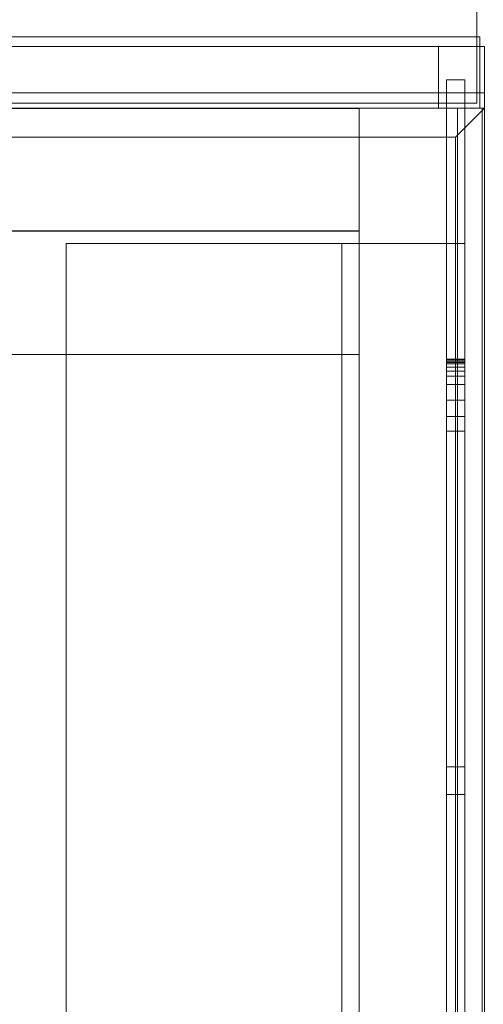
# Model space of a CAD drawing. Header units: inches. Extents: x 813 to 1305, y 19 to 194.
# Tile 672 of 875: x 1299.55 to 1301.44, y 100.09 to 104.09. Entities that reach past the tile are written whole.
import ezdxf

# ---------------------------------------------------------------- set-up
doc = ezdxf.new("R2010")
doc.units = ezdxf.units.IN
doc.header["$MEASUREMENT"] = 0
for name, color, linetype, true_color in [('CET color Grey19', 7, 'Continuous', 0x2f2e34), ('CET color Grey98', 7, 'Continuous', 0xfafafa), ('CET color NavajoWhite4', 7, 'Continuous', 0x81775f)]:
    doc.layers.add(name, color=color, linetype=linetype, true_color=true_color)
doc.layers.add('CET Default', color=7, linetype='Continuous')

# ---------------------------------------------------------------- blocks, each defined once
blk = doc.blocks.new('*C155')
at = {"layer": 'CET color Grey19', "linetype": 'Continuous', "lineweight": 0}
for points, invisible_edges in [([(83.845, -0.55, 27.675), (83.845, 0.115, 18.75), (83.845, -0.55, 18.75), (83.845, -0.55, 27.675)], 9), ([(83.845, 0.115, 18.75), (83.845, 0.115, 27.675), (83.92, 0.115, 27.675), (83.845, 0.115, 18.75)], 4), ([(83.845, 0.115, 18.75), (83.92, 0.115, 27.675), (83.92, 0.115, 18.75), (83.845, 0.115, 18.75)], 9), ([(83.845, -0.55, 18.75), (83.845, 0.115, 18.75), (83.92, 0.115, 18.75), (83.845, -0.55, 18.75)], 4), ([(83.845, -0.55, 18.75), (83.92, 0.115, 18.75), (83.92, -0.55, 18.75), (83.845, -0.55, 18.75)], 9), ([(83.92, -0.55, 27.675), (83.92, 0.115, 27.675), (83.845, 0.115, 27.675), (83.92, -0.55, 27.675)], 4), ([(83.92, -0.55, 27.675), (83.845, 0.115, 27.675), (83.845, -0.55, 27.675), (83.92, -0.55, 27.675)], 9), ([(83.845, 0.115, 18.75), (83.845, -0.55, 27.675), (83.845, 0.115, 27.675), (83.845, 0.115, 18.75)], 9), ([(83.92, -0.55, 27.75), (83.92, -0.55, 18.75), (83.92, 0.115, 18.75), (83.92, -0.55, 27.75)], 9), ([(82.3, -0.55, 27.675), (82.3, -15.8, 27.675), (82.3, -15.8, 27.75), (82.3, -0.55, 27.675)], 4), ([(82.3, -0.55, 27.675), (82.3, -15.8, 27.75), (82.3, -0.55, 27.75), (82.3, -0.55, 27.675)], 9), ([(83.845, -0.55, 27.675), (82.3, -0.55, 27.675), (82.3, -0.55, 27.75), (83.845, -0.55, 27.675)], 4), ([(83.845, -0.55, 27.675), (82.3, -0.55, 27.75), (83.92, -0.55, 27.75), (83.845, -0.55, 27.675)], 9), ([(83.845, -15.8, 27.675), (83.845, -0.55, 27.675), (82.3, -0.55, 27.675), (83.845, -15.8, 27.675)], 4), ([(83.845, -15.8, 27.675), (82.3, -0.55, 27.675), (82.3, -15.8, 27.675), (83.845, -15.8, 27.675)], 9), ([(82.3, -0.55, 27.75), (82.3, -15.8, 27.75), (83.92, -15.8, 27.75), (82.3, -0.55, 27.75)], 4), ([(82.3, -0.55, 27.75), (83.92, -15.8, 27.75), (83.92, -0.55, 27.75), (82.3, -0.55, 27.75)], 9), ([(83.42, -0.55, 18.825), (83.845, -0.55, 18.825), (83.845, -0.55, 18.75), (83.42, -0.55, 18.825)], 4), ([(83.42, -0.55, 18.825), (83.845, -0.55, 18.75), (83.42, -0.55, 18.75), (83.42, -0.55, 18.825)], 9), ([(83.42, -15.8, 27.237), (83.42, -0.55, 18.825), (83.42, -0.55, 18.75), (83.42, -15.8, 27.237)], 4), ([(83.42, -15.8, 27.237), (83.42, -0.55, 18.75), (83.42, -15.8, 27.162), (83.42, -15.8, 27.237)], 9), ([(83.42, -0.55, 18.825), (83.42, -15.8, 27.237), (83.845, -15.8, 27.237), (83.42, -0.55, 18.825)], 4), ([(83.42, -0.55, 18.825), (83.845, -15.8, 27.237), (83.845, -0.55, 18.825), (83.42, -0.55, 18.825)], 9), ([(83.42, -15.8, 27.162), (83.42, -0.55, 18.75), (83.845, -0.55, 18.75), (83.42, -15.8, 27.162)], 4), ([(83.42, -15.8, 27.162), (83.845, -0.55, 18.75), (83.845, -15.8, 27.162), (83.42, -15.8, 27.162)], 11), ([(83.845, -2.7467, 26.2455), (83.845, -0.55, 27.675), (83.845, -2.7088, 26.2323), (83.845, -2.7467, 26.2455)], 11), ([(83.845, -2.7867, 26.25), (83.845, -0.55, 27.675), (83.845, -2.7467, 26.2455), (83.845, -2.7867, 26.25)], 11), ([(83.845, -0.55, 27.675), (83.845, -2.7867, 26.25), (83.845, -3.8152, 26.25), (83.845, -0.55, 27.675)], 13), ([(83.845, -0.55, 27.675), (83.845, -3.8152, 26.25), (83.845, -15.8, 27.162), (83.845, -0.55, 27.675)], 15), ([(83.845, -15.8, 27.162), (83.845, -1.312, 23.8503), (83.845, -0.55, 18.75), (83.845, -15.8, 27.162)], 11), ([(83.845, -15.8, 27.675), (83.845, -0.55, 27.675), (83.845, -15.8, 27.162), (83.845, -15.8, 27.675)], 2), ([(83.845, -15.8, 27.162), (83.845, -0.55, 18.75), (83.92, -0.55, 18.75), (83.845, -15.8, 27.162)], 13), ([(83.845, -15.8, 27.162), (83.92, -0.55, 18.75), (83.92, -15.8, 27.162), (83.845, -15.8, 27.162)], 9), ([(83.845, -0.55, 27.675), (83.845, -15.8, 27.675), (83.92, -15.8, 27.75), (83.845, -0.55, 27.675)], 4), ([(83.845, -0.55, 27.675), (83.92, -15.8, 27.75), (83.92, -0.55, 27.75), (83.845, -0.55, 27.675)], 9), ([(83.845, -0.55, 18.75), (83.845, -1.02, 23.9912), (83.845, -1.02, 24.8088), (83.845, -0.55, 18.75)], 13), ([(83.845, -0.55, 18.75), (83.845, -1.02, 24.8088), (83.845, -0.55, 27.675), (83.845, -0.55, 18.75)], 11), ([(83.845, -1.1863, 23.8117), (83.845, -0.55, 18.75), (83.845, -1.312, 23.8503), (83.845, -1.1863, 23.8117)], 11), ([(83.845, -1.068, 23.8689), (83.845, -0.55, 18.75), (83.845, -1.1863, 23.8117), (83.845, -1.068, 23.8689)], 11), ([(83.845, -1.02, 23.9912), (83.845, -0.55, 18.75), (83.845, -1.068, 23.8689), (83.845, -1.02, 23.9912)], 11), ([(83.845, -2.7088, 26.2323), (83.845, -0.55, 27.675), (83.845, -2.6747, 26.2109), (83.845, -2.7088, 26.2323)], 11), ([(83.845, -0.55, 27.675), (83.845, -1.088, 24.9497), (83.845, -2.6747, 26.2109), (83.845, -0.55, 27.675)], 13), ([(83.845, -1.028, 24.8619), (83.845, -0.55, 27.675), (83.845, -1.02, 24.8088), (83.845, -1.028, 24.8619)], 11), ([(83.845, -1.0514, 24.9103), (83.845, -0.55, 27.675), (83.845, -1.028, 24.8619), (83.845, -1.0514, 24.9103)], 11), ([(83.845, -1.088, 24.9497), (83.845, -0.55, 27.675), (83.845, -1.0514, 24.9103), (83.845, -1.088, 24.9497)], 11), ([(83.92, -2.7867, 26.25), (83.92, -2.7666, 26.2489), (83.92, -0.55, 27.75), (83.92, -2.7867, 26.25)], 6), ([(83.92, -2.7666, 26.2489), (83.92, -2.7467, 26.2455), (83.92, -0.55, 27.75), (83.92, -2.7666, 26.2489)], 6), ([(83.92, -2.7467, 26.2455), (83.92, -2.7274, 26.2399), (83.92, -0.55, 27.75), (83.92, -2.7467, 26.2455)], 6), ([(83.92, -2.7274, 26.2399), (83.92, -2.7088, 26.2323), (83.92, -0.55, 27.75), (83.92, -2.7274, 26.2399)], 6), ([(83.92, -1.312, 23.8503), (83.92, -15.8, 27.162), (83.92, -0.55, 18.75), (83.92, -1.312, 23.8503)], 13), ([(83.92, -3.8152, 26.25), (83.92, -2.7867, 26.25), (83.92, -0.55, 27.75), (83.92, -3.8152, 26.25)], 6), ([(83.92, -3.8152, 26.25), (83.92, -0.55, 27.75), (83.92, -15.8, 27.162), (83.92, -3.8152, 26.25)], 15), ([(83.92, -15.8, 27.75), (83.92, -15.8, 27.162), (83.92, -0.55, 27.75), (83.92, -15.8, 27.75)], 2), ([(83.92, -1.02, 24.8088), (83.92, -1.02, 23.9912), (83.92, -0.55, 18.75), (83.92, -1.02, 24.8088)], 6), ([(83.92, -1.02, 24.8088), (83.92, -0.55, 18.75), (83.92, -0.55, 27.75), (83.92, -1.02, 24.8088)], 15), ([(83.92, -1.02, 23.9912), (83.92, -1.0324, 23.9255), (83.92, -0.55, 18.75), (83.92, -1.02, 23.9912)], 6), ([(83.92, -1.0324, 23.9255), (83.92, -1.068, 23.8689), (83.92, -0.55, 18.75), (83.92, -1.0324, 23.9255)], 6), ([(83.92, -1.068, 23.8689), (83.92, -1.1218, 23.8291), (83.92, -0.55, 18.75), (83.92, -1.068, 23.8689)], 6), ([(83.92, -1.1218, 23.8291), (83.92, -1.1863, 23.8117), (83.92, -0.55, 18.75), (83.92, -1.1218, 23.8291)], 6), ([(83.92, -1.1863, 23.8117), (83.92, -1.2528, 23.8191), (83.92, -0.55, 18.75), (83.92, -1.1863, 23.8117)], 6), ([(83.92, -1.2528, 23.8191), (83.92, -1.312, 23.8503), (83.92, -0.55, 18.75), (83.92, -1.2528, 23.8191)], 6), ([(83.92, -2.7088, 26.2323), (83.92, -2.6911, 26.2225), (83.92, -0.55, 27.75), (83.92, -2.7088, 26.2323)], 6), ([(83.92, -2.6911, 26.2225), (83.92, -2.6747, 26.2109), (83.92, -0.55, 27.75), (83.92, -2.6911, 26.2225)], 6), ([(83.92, -2.6747, 26.2109), (83.92, -1.088, 24.9497), (83.92, -0.55, 27.75), (83.92, -2.6747, 26.2109)], 6), ([(83.92, -1.028, 24.8619), (83.92, -1.022, 24.8357), (83.92, -0.55, 27.75), (83.92, -1.028, 24.8619)], 6), ([(83.92, -1.022, 24.8357), (83.92, -1.02, 24.8088), (83.92, -0.55, 27.75), (83.92, -1.022, 24.8357)], 6), ([(83.92, -1.0514, 24.9103), (83.92, -1.0379, 24.887), (83.92, -0.55, 27.75), (83.92, -1.0514, 24.9103)], 6), ([(83.92, -1.0379, 24.887), (83.92, -1.028, 24.8619), (83.92, -0.55, 27.75), (83.92, -1.0379, 24.887)], 6), ([(83.92, -1.088, 24.9497), (83.92, -1.0682, 24.9314), (83.92, -0.55, 27.75), (83.92, -1.088, 24.9497)], 6), ([(83.92, -1.0682, 24.9314), (83.92, -1.0514, 24.9103), (83.92, -0.55, 27.75), (83.92, -1.0682, 24.9314)], 6), ([(83.845, -1.02, 24.8088), (83.845, -1.02, 23.9912), (83.92, -1.02, 23.9912), (83.845, -1.02, 24.8088)], 4), ([(83.845, -1.02, 24.8088), (83.92, -1.02, 23.9912), (83.92, -1.02, 24.8088), (83.845, -1.02, 24.8088)], 9), ([(83.845, -1.0324, 23.9255), (83.92, -1.0324, 23.9255), (83.92, -1.02, 23.9912), (83.845, -1.0324, 23.9255)], 4), ([(83.845, -1.0324, 23.9255), (83.92, -1.02, 23.9912), (83.845, -1.02, 23.9912), (83.845, -1.0324, 23.9255)], 9), ([(83.845, -1.022, 24.8357), (83.845, -1.02, 24.8088), (83.92, -1.02, 24.8088), (83.845, -1.022, 24.8357)], 4), ([(83.845, -1.022, 24.8357), (83.92, -1.02, 24.8088), (83.92, -1.022, 24.8357), (83.845, -1.022, 24.8357)], 9), ([(83.845, -1.028, 24.8619), (83.845, -1.022, 24.8357), (83.92, -1.022, 24.8357), (83.845, -1.028, 24.8619)], 4), ([(83.845, -1.028, 24.8619), (83.92, -1.022, 24.8357), (83.92, -1.028, 24.8619), (83.845, -1.028, 24.8619)], 9), ([(83.845, -1.0379, 24.887), (83.845, -1.028, 24.8619), (83.92, -1.028, 24.8619), (83.845, -1.0379, 24.887)], 4), ([(83.845, -1.0379, 24.887), (83.92, -1.028, 24.8619), (83.92, -1.0379, 24.887), (83.845, -1.0379, 24.887)], 9), ([(83.845, -1.068, 23.8689), (83.92, -1.068, 23.8689), (83.92, -1.0324, 23.9255), (83.845, -1.068, 23.8689)], 4), ([(83.845, -1.068, 23.8689), (83.92, -1.0324, 23.9255), (83.845, -1.0324, 23.9255), (83.845, -1.068, 23.8689)], 9), ([(83.845, -1.0514, 24.9103), (83.845, -1.0379, 24.887), (83.92, -1.0379, 24.887), (83.845, -1.0514, 24.9103)], 4), ([(83.845, -1.0514, 24.9103), (83.92, -1.0379, 24.887), (83.92, -1.0514, 24.9103), (83.845, -1.0514, 24.9103)], 9), ([(83.845, -1.0682, 24.9314), (83.845, -1.0514, 24.9103), (83.92, -1.0514, 24.9103), (83.845, -1.0682, 24.9314)], 4), ([(83.845, -1.0682, 24.9314), (83.92, -1.0514, 24.9103), (83.92, -1.0682, 24.9314), (83.845, -1.0682, 24.9314)], 9), ([(83.845, -1.1218, 23.8291), (83.92, -1.1218, 23.8291), (83.92, -1.068, 23.8689), (83.845, -1.1218, 23.8291)], 4), ([(83.845, -1.1218, 23.8291), (83.92, -1.068, 23.8689), (83.845, -1.068, 23.8689), (83.845, -1.1218, 23.8291)], 9), ([(83.845, -1.088, 24.9497), (83.845, -1.0682, 24.9314), (83.92, -1.0682, 24.9314), (83.845, -1.088, 24.9497)], 4), ([(83.845, -1.088, 24.9497), (83.92, -1.0682, 24.9314), (83.92, -1.088, 24.9497), (83.845, -1.088, 24.9497)], 9), ([(83.845, -2.6747, 26.2109), (83.845, -1.088, 24.9497), (83.92, -1.088, 24.9497), (83.845, -2.6747, 26.2109)], 4), ([(83.845, -2.6747, 26.2109), (83.92, -1.088, 24.9497), (83.92, -2.6747, 26.2109), (83.845, -2.6747, 26.2109)], 9), ([(83.845, -1.1863, 23.8117), (83.92, -1.1863, 23.8117), (83.92, -1.1218, 23.8291), (83.845, -1.1863, 23.8117)], 4), ([(83.845, -1.1863, 23.8117), (83.92, -1.1218, 23.8291), (83.845, -1.1218, 23.8291), (83.845, -1.1863, 23.8117)], 9), ([(83.845, -1.2528, 23.8191), (83.92, -1.2528, 23.8191), (83.92, -1.1863, 23.8117), (83.845, -1.2528, 23.8191)], 4), ([(83.845, -1.2528, 23.8191), (83.92, -1.1863, 23.8117), (83.845, -1.1863, 23.8117), (83.845, -1.2528, 23.8191)], 9), ([(83.845, -1.312, 23.8503), (83.92, -1.312, 23.8503), (83.92, -1.2528, 23.8191), (83.845, -1.312, 23.8503)], 4), ([(83.845, -1.312, 23.8503), (83.92, -1.2528, 23.8191), (83.845, -1.2528, 23.8191), (83.845, -1.312, 23.8503)], 9), ([(83.845, -15.8, 27.162), (83.845, -3.9272, 25.9291), (83.845, -1.312, 23.8503), (83.845, -15.8, 27.162)], 13), ([(83.845, -1.312, 23.8503), (83.845, -3.9272, 25.9291), (83.92, -3.9272, 25.9291), (83.845, -1.312, 23.8503)], 4), ([(83.845, -1.312, 23.8503), (83.92, -3.9272, 25.9291), (83.92, -1.312, 23.8503), (83.845, -1.312, 23.8503)], 9), ([(83.92, -1.312, 23.8503), (83.92, -3.9272, 25.9291), (83.92, -15.8, 27.162), (83.92, -1.312, 23.8503)], 6), ([(83.845, -2.6911, 26.2225), (83.845, -2.7088, 26.2323), (83.845, -2.6747, 26.2109), (83.845, -2.6911, 26.2225)], 13), ([(83.845, -2.6911, 26.2225), (83.845, -2.6747, 26.2109), (83.92, -2.6747, 26.2109), (83.845, -2.6911, 26.2225)], 13), ([(83.845, -2.6911, 26.2225), (83.92, -2.6747, 26.2109), (83.92, -2.6911, 26.2225), (83.845, -2.6911, 26.2225)], 13), ([(83.845, -2.7088, 26.2323), (83.845, -2.6911, 26.2225), (83.92, -2.6911, 26.2225), (83.845, -2.7088, 26.2323)], 15), ([(83.845, -2.7088, 26.2323), (83.92, -2.6911, 26.2225), (83.92, -2.7088, 26.2323), (83.845, -2.7088, 26.2323)], 13), ([(83.845, -2.7274, 26.2399), (83.845, -2.7467, 26.2455), (83.845, -2.7088, 26.2323), (83.845, -2.7274, 26.2399)], 13), ([(83.845, -2.7274, 26.2399), (83.845, -2.7088, 26.2323), (83.92, -2.7088, 26.2323), (83.845, -2.7274, 26.2399)], 15), ([(83.845, -2.7274, 26.2399), (83.92, -2.7088, 26.2323), (83.92, -2.7274, 26.2399), (83.845, -2.7274, 26.2399)], 13), ([(83.845, -2.7467, 26.2455), (83.845, -2.7274, 26.2399), (83.92, -2.7274, 26.2399), (83.845, -2.7467, 26.2455)], 15), ([(83.845, -2.7467, 26.2455), (83.92, -2.7274, 26.2399), (83.92, -2.7467, 26.2455), (83.845, -2.7467, 26.2455)], 13), ([(83.845, -2.7666, 26.2489), (83.845, -2.7867, 26.25), (83.845, -2.7467, 26.2455), (83.845, -2.7666, 26.2489)], 13), ([(83.845, -2.7666, 26.2489), (83.845, -2.7467, 26.2455), (83.92, -2.7467, 26.2455), (83.845, -2.7666, 26.2489)], 15), ([(83.845, -2.7666, 26.2489), (83.92, -2.7467, 26.2455), (83.92, -2.7666, 26.2489), (83.845, -2.7666, 26.2489)], 13), ([(83.845, -2.7867, 26.25), (83.845, -2.7666, 26.2489), (83.92, -2.7666, 26.2489), (83.845, -2.7867, 26.25)], 15), ([(83.845, -2.7867, 26.25), (83.92, -2.7666, 26.2489), (83.92, -2.7867, 26.25), (83.845, -2.7867, 26.25)], 9), ([(83.845, -3.8152, 26.25), (83.845, -2.7867, 26.25), (83.92, -2.7867, 26.25), (83.845, -3.8152, 26.25)], 4), ([(83.845, -3.8152, 26.25), (83.92, -2.7867, 26.25), (83.92, -3.8152, 26.25), (83.845, -3.8152, 26.25)], 9)]:
    blk.add_3dface(points, dxfattribs=dict(at, invisible_edges=invisible_edges))
for points in [[(83.92, 0.115, 27.675), (83.92, -0.55, 27.675), (83.92, 0.115, 18.75), (83.92, 0.115, 27.675)], [(83.845, -1.0324, 23.9255), (83.845, -1.02, 23.9912), (83.845, -1.068, 23.8689), (83.845, -1.0324, 23.9255)], [(83.845, -1.022, 24.8357), (83.845, -1.028, 24.8619), (83.845, -1.02, 24.8088), (83.845, -1.022, 24.8357)], [(83.845, -1.0379, 24.887), (83.845, -1.0514, 24.9103), (83.845, -1.028, 24.8619), (83.845, -1.0379, 24.887)], [(83.845, -1.0682, 24.9314), (83.845, -1.088, 24.9497), (83.845, -1.0514, 24.9103), (83.845, -1.0682, 24.9314)], [(83.845, -1.1218, 23.8291), (83.845, -1.068, 23.8689), (83.845, -1.1863, 23.8117), (83.845, -1.1218, 23.8291)], [(83.845, -1.2528, 23.8191), (83.845, -1.1863, 23.8117), (83.845, -1.312, 23.8503), (83.845, -1.2528, 23.8191)]]:
    blk.add_3dface(points, dxfattribs=at)
at = {"layer": 'CET color Grey98', "linetype": 'Continuous', "lineweight": 0}
for points, invisible_edges in [([(0.1181, -0.1181, 29), (84, 0, 28.8819), (0, 0, 28.8819), (0.1181, -0.1181, 29)], 9), ([(0, 0, 28.8819), (84, 0, 28.8819), (84, 0, 27.8681), (0, 0, 28.8819)], 4), ([(0, 0, 28.8819), (84, 0, 27.8681), (0, 0, 27.8681), (0, 0, 28.8819)], 9), ([(0, 0, 27.8681), (84, 0, 27.8681), (83.8819, -0.1181, 27.75), (0, 0, 27.8681)], 4), ([(0, 0, 27.8681), (83.8819, -0.1181, 27.75), (0.1181, -0.1181, 27.75), (0, 0, 27.8681)], 9), ([(0.1181, -0.1181, 29), (83.8819, -0.1181, 29), (84, 0, 28.8819), (0.1181, -0.1181, 29)], 4), ([(83.8819, -0.1181, 29), (84, -23.913, 28.8819), (84, 0, 28.8819), (83.8819, -0.1181, 29)], 9), ([(84, 0, 27.8681), (84, -23.913, 27.8681), (83.8819, -23.913, 27.75), (84, 0, 27.8681)], 4), ([(84, 0, 27.8681), (83.8819, -23.913, 27.75), (83.8819, -0.1181, 27.75), (84, 0, 27.8681)], 9), ([(0.1181, -23.913, 29), (83.8819, -23.913, 29), (83.8819, -0.1181, 29), (0.1181, -23.913, 29)], 4), ([(0.1181, -23.913, 29), (83.8819, -0.1181, 29), (0.1181, -0.1181, 29), (0.1181, -23.913, 29)], 9), ([(0.1181, -0.1181, 27.75), (83.8819, -0.1181, 27.75), (83.8819, -0.1181, 29), (0.1181, -0.1181, 27.75)], 4), ([(0.1181, -0.1181, 27.75), (83.8819, -0.1181, 29), (0.1181, -0.1181, 29), (0.1181, -0.1181, 27.75)], 9), ([(83.8819, -0.1181, 27.75), (83.8819, -23.913, 27.75), (83.8819, -23.913, 29), (83.8819, -0.1181, 27.75)], 4), ([(83.8819, -0.1181, 27.75), (83.8819, -23.913, 29), (83.8819, -0.1181, 29), (83.8819, -0.1181, 27.75)], 9), ([(83.8819, -0.1181, 29), (83.8819, -23.913, 29), (84, -23.913, 28.8819), (83.8819, -0.1181, 29)], 4)]:
    blk.add_3dface(points, dxfattribs=dict(at, invisible_edges=invisible_edges))
at = {"layer": 'CET color NavajoWhite4', "linetype": 'Continuous', "lineweight": 0}
for points, invisible_edges in [([(0.1181, -23.913, 27.75), (83.8819, -0.1181, 27.75), (83.8819, -23.913, 27.75), (0.1181, -23.913, 27.75)], 9), ([(0.1181, -23.913, 27.75), (0.1181, -0.1181, 27.75), (83.8819, -0.1181, 27.75), (0.1181, -23.913, 27.75)], 4)]:
    blk.add_3dface(points, dxfattribs=dict(at, invisible_edges=invisible_edges))
blk = doc.blocks.new('*C156')
at = {"layer": 'CET Default', "linetype": 'Continuous', "lineweight": 0, "rotation": 359.9999999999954}
blk.add_blockref('*C155', (418.7222, 916.8549), dxfattribs=at)
blk = doc.blocks.new('*C176')
at = {"layer": 'CET color Grey98', "linetype": 'Continuous', "lineweight": 0}
for points, invisible_edges in [([(0.0312, 0.0197, 49.5), (41.9687, 0.0197, 49.5), (41.9687, 2.9803, 49.5), (0.0312, 0.0197, 49.5)], 4), ([(0.0312, 0.0197, 49.5), (41.9687, 2.9803, 49.5), (0.0312, 2.9803, 49.5), (0.0312, 0.0197, 49.5)], 9), ([(0.0312, 2.9803, 49.25), (41.9687, 2.9803, 49.25), (41.9687, 0.0197, 49.25), (0.0312, 2.9803, 49.25)], 4), ([(0.0312, 2.9803, 49.25), (41.9687, 0.0197, 49.25), (0.0312, 0.0197, 49.25), (0.0312, 2.9803, 49.25)], 9), ([(41.9803, 0.2894, 0.93), (0.0197, 0.2894, 0.93), (0.0197, 0.2894, 1.1175), (41.9803, 0.2894, 0.93)], 4), ([(41.9803, 0.2894, 0.93), (0.0197, 0.2894, 1.1175), (41.9803, 0.2894, 1.1175), (41.9803, 0.2894, 0.93)], 9), ([(0.0197, 0.2894, 0.93), (41.9803, 0.2894, 0.93), (41.9803, 0.25, 0.93), (0.0197, 0.2894, 0.93)], 4), ([(0.0197, 0.2894, 0.93), (41.9803, 0.25, 0.93), (0.0197, 0.25, 0.93), (0.0197, 0.2894, 0.93)], 9), ([(0.0197, 0.25, 1.1175), (41.9803, 0.25, 1.1175), (41.9803, 0.2894, 1.1175), (0.0197, 0.25, 1.1175)], 4), ([(0.0197, 0.25, 1.1175), (41.9803, 0.2894, 1.1175), (0.0197, 0.2894, 1.1175), (0.0197, 0.25, 1.1175)], 9), ([(41.9803, 0.2894, 8.9025), (0.0197, 0.2894, 8.9025), (0.0197, 0.2894, 9.09), (41.9803, 0.2894, 8.9025)], 4), ([(41.9803, 0.2894, 8.9025), (0.0197, 0.2894, 9.09), (41.9803, 0.2894, 9.09), (41.9803, 0.2894, 8.9025)], 9), ([(0.0197, 0.2894, 8.9025), (41.9803, 0.2894, 8.9025), (41.9803, 0.25, 8.9025), (0.0197, 0.2894, 8.9025)], 4), ([(0.0197, 0.2894, 8.9025), (41.9803, 0.25, 8.9025), (0.0197, 0.25, 8.9025), (0.0197, 0.2894, 8.9025)], 9), ([(0.0197, 0.25, 9.09), (41.9803, 0.25, 9.09), (41.9803, 0.2894, 9.09), (0.0197, 0.25, 9.09)], 4), ([(0.0197, 0.25, 9.09), (41.9803, 0.2894, 9.09), (0.0197, 0.2894, 9.09), (0.0197, 0.25, 9.09)], 9), ([(41.9803, 0.25, 0.93), (41.9803, 0.2894, 0.93), (41.9803, 0.2894, 1.1175), (41.9803, 0.25, 0.93)], 4), ([(41.9803, 0.25, 0.93), (41.9803, 0.2894, 1.1175), (41.9803, 0.25, 1.1175), (41.9803, 0.25, 0.93)], 9), ([(41.9803, 0.25, 8.9025), (41.9803, 0.2894, 8.9025), (41.9803, 0.2894, 9.09), (41.9803, 0.25, 8.9025)], 4), ([(41.9803, 0.25, 8.9025), (41.9803, 0.2894, 9.09), (41.9803, 0.25, 9.09), (41.9803, 0.25, 8.9025)], 9), ([(0, 0.0625, 0.93), (42, 0.0625, 0.93), (42, 0.25, 0.93), (0, 0.0625, 0.93)], 4), ([(0, 0.0625, 0.93), (42, 0.25, 0.93), (0, 0.25, 0.93), (0, 0.0625, 0.93)], 9), ([(0, 0.25, 0.93), (42, 0.25, 0.93), (42, 0.25, 0.5), (0, 0.25, 0.93)], 4), ([(0, 0.25, 0.93), (42, 0.25, 0.5), (0, 0.25, 0.5), (0, 0.25, 0.93)], 9), ([(0, 0.25, 0.5), (42, 0.25, 0.5), (42, 0.0625, 0.5), (0, 0.25, 0.5)], 4), ([(0, 0.25, 0.5), (42, 0.0625, 0.5), (0, 0.0625, 0.5), (0, 0.25, 0.5)], 9), ([(0.0197, 0.0625, 8.9025), (41.9803, 0.0625, 8.9025), (41.9803, 0.25, 8.9025), (0.0197, 0.0625, 8.9025)], 4), ([(0.0197, 0.0625, 8.9025), (41.9803, 0.25, 8.9025), (0.0197, 0.25, 8.9025), (0.0197, 0.0625, 8.9025)], 9), ([(0.0197, 0.25, 8.9025), (41.9803, 0.25, 8.9025), (41.9803, 0.25, 1.1175), (0.0197, 0.25, 8.9025)], 4), ([(0.0197, 0.25, 8.9025), (41.9803, 0.25, 1.1175), (0.0197, 0.25, 1.1175), (0.0197, 0.25, 8.9025)], 9), ([(0.0197, 0.25, 1.1175), (41.9803, 0.25, 1.1175), (41.9803, 0.0625, 1.1175), (0.0197, 0.25, 1.1175)], 4), ([(0.0197, 0.25, 1.1175), (41.9803, 0.0625, 1.1175), (0.0197, 0.0625, 1.1175), (0.0197, 0.25, 1.1175)], 9), ([(0.0197, 0.25, 0.93), (41.9803, 0.25, 0.93), (41.9803, 0.25, 1.1175), (0.0197, 0.25, 0.93)], 4), ([(0.0197, 0.25, 0.93), (41.9803, 0.25, 1.1175), (0.0197, 0.25, 1.1175), (0.0197, 0.25, 0.93)], 9), ([(0.0197, 0.25, 8.9025), (41.9803, 0.25, 8.9025), (41.9803, 0.25, 9.09), (0.0197, 0.25, 8.9025)], 4), ([(0.0197, 0.25, 8.9025), (41.9803, 0.25, 9.09), (0.0197, 0.25, 9.09), (0.0197, 0.25, 8.9025)], 9), ([(0.1875, 0.25, 9.09), (41.8125, 0.0625, 9.09), (0.1875, 0.0625, 9.09), (0.1875, 0.25, 9.09)], 9), ([(0.1875, 0.25, 9.09), (41.8125, 0.25, 9.09), (41.8125, 0.0625, 9.09), (0.1875, 0.25, 9.09)], 4), ([(0.1875, 0.0625, 32.965), (41.8125, 0.25, 32.965), (0.1875, 0.25, 32.965), (0.1875, 0.0625, 32.965)], 9), ([(0.1875, 0.0625, 32.965), (41.8125, 0.0625, 32.965), (41.8125, 0.25, 32.965), (0.1875, 0.0625, 32.965)], 4), ([(0.1875, 0.25, 32.965), (41.8125, 0.25, 9.09), (0.1875, 0.25, 9.09), (0.1875, 0.25, 32.965)], 9), ([(0.1875, 0.25, 32.965), (41.8125, 0.25, 32.965), (41.8125, 0.25, 9.09), (0.1875, 0.25, 32.965)], 4), ([(0.1875, 0.25, 32.92), (41.8125, 0.25, 32.92), (41.8125, 0.25, 33.26), (0.1875, 0.25, 32.92)], 4), ([(0.1875, 0.25, 32.92), (41.8125, 0.25, 33.26), (0.1875, 0.25, 33.26), (0.1875, 0.25, 32.92)], 9), ([(0.1875, 0, 33.26), (0.1875, 0.25, 33.26), (41.8125, 0, 33.26), (0.1875, 0, 33.26)], 2), ([(41.8125, 0, 33.26), (0.1875, 0.25, 33.26), (41.8125, 0.25, 33.26), (41.8125, 0, 33.26)], 9), ([(0.1875, 0.25, 34.92), (0.1875, 0, 34.92), (41.8125, 0, 34.92), (0.1875, 0.25, 34.92)], 4), ([(0.1875, 0.25, 34.92), (41.8125, 0, 34.92), (41.8125, 0.25, 34.92), (0.1875, 0.25, 34.92)], 9), ([(0.1875, 0.25, 34.92), (41.8125, 0.25, 34.92), (41.8125, 0.25, 35.26), (0.1875, 0.25, 34.92)], 4), ([(0.1875, 0.25, 34.92), (41.8125, 0.25, 35.26), (0.1875, 0.25, 35.26), (0.1875, 0.25, 34.92)], 9), ([(0.1875, 0, 35.26), (0.1875, 0.25, 35.26), (41.8125, 0, 35.26), (0.1875, 0, 35.26)], 2), ([(41.8125, 0, 35.26), (0.1875, 0.25, 35.26), (41.8125, 0.25, 35.26), (41.8125, 0, 35.26)], 9), ([(0.1875, 0.25, 36.92), (0.1875, 0, 36.92), (41.8125, 0, 36.92), (0.1875, 0.25, 36.92)], 4), ([(0.1875, 0.25, 36.92), (41.8125, 0, 36.92), (41.8125, 0.25, 36.92), (0.1875, 0.25, 36.92)], 9), ([(0.1875, 0.25, 36.92), (41.8125, 0.25, 36.92), (41.8125, 0.25, 37.26), (0.1875, 0.25, 36.92)], 4), ([(0.1875, 0.25, 36.92), (41.8125, 0.25, 37.26), (0.1875, 0.25, 37.26), (0.1875, 0.25, 36.92)], 9), ([(0.1875, 0, 37.26), (0.1875, 0.25, 37.26), (41.8125, 0, 37.26), (0.1875, 0, 37.26)], 2), ([(41.8125, 0, 37.26), (0.1875, 0.25, 37.26), (41.8125, 0.25, 37.26), (41.8125, 0, 37.26)], 9), ([(0.1875, 0.25, 38.92), (0.1875, 0, 38.92), (41.8125, 0, 38.92), (0.1875, 0.25, 38.92)], 4), ([(0.1875, 0.25, 38.92), (41.8125, 0, 38.92), (41.8125, 0.25, 38.92), (0.1875, 0.25, 38.92)], 9), ([(0.1875, 0.25, 38.92), (41.8125, 0.25, 38.92), (41.8125, 0.25, 39.26), (0.1875, 0.25, 38.92)], 4), ([(0.1875, 0.25, 38.92), (41.8125, 0.25, 39.26), (0.1875, 0.25, 39.26), (0.1875, 0.25, 38.92)], 9), ([(0.1875, 0, 39.26), (0.1875, 0.25, 39.26), (41.8125, 0, 39.26), (0.1875, 0, 39.26)], 2), ([(41.8125, 0, 39.26), (0.1875, 0.25, 39.26), (41.8125, 0.25, 39.26), (41.8125, 0, 39.26)], 9), ([(0.1875, 0.25, 40.92), (0.1875, 0, 40.92), (41.8125, 0, 40.92), (0.1875, 0.25, 40.92)], 4), ([(0.1875, 0.25, 40.92), (41.8125, 0, 40.92), (41.8125, 0.25, 40.92), (0.1875, 0.25, 40.92)], 9), ([(0.1875, 0.25, 40.92), (41.8125, 0.25, 40.92), (41.8125, 0.25, 41.26), (0.1875, 0.25, 40.92)], 4), ([(0.1875, 0.25, 40.92), (41.8125, 0.25, 41.26), (0.1875, 0.25, 41.26), (0.1875, 0.25, 40.92)], 9), ([(0.1875, 0, 41.26), (0.1875, 0.25, 41.26), (41.8125, 0, 41.26), (0.1875, 0, 41.26)], 2), ([(41.8125, 0, 41.26), (0.1875, 0.25, 41.26), (41.8125, 0.25, 41.26), (41.8125, 0, 41.26)], 9), ([(0.1875, 0.25, 42.92), (0.1875, 0, 42.92), (41.8125, 0, 42.92), (0.1875, 0.25, 42.92)], 4), ([(0.1875, 0.25, 42.92), (41.8125, 0, 42.92), (41.8125, 0.25, 42.92), (0.1875, 0.25, 42.92)], 9), ([(0.1875, 0.25, 42.92), (41.8125, 0.25, 42.92), (41.8125, 0.25, 43.26), (0.1875, 0.25, 42.92)], 4), ([(0.1875, 0.25, 42.92), (41.8125, 0.25, 43.26), (0.1875, 0.25, 43.26), (0.1875, 0.25, 42.92)], 9), ([(0.1875, 0, 43.26), (0.1875, 0.25, 43.26), (41.8125, 0, 43.26), (0.1875, 0, 43.26)], 2), ([(41.8125, 0, 43.26), (0.1875, 0.25, 43.26), (41.8125, 0.25, 43.26), (41.8125, 0, 43.26)], 9), ([(0.1875, 0.25, 44.92), (0.1875, 0, 44.92), (41.8125, 0, 44.92), (0.1875, 0.25, 44.92)], 4), ([(0.1875, 0.25, 44.92), (41.8125, 0, 44.92), (41.8125, 0.25, 44.92), (0.1875, 0.25, 44.92)], 9), ([(0.1875, 0.25, 44.92), (41.8125, 0.25, 44.92), (41.8125, 0.25, 45.26), (0.1875, 0.25, 44.92)], 4), ([(0.1875, 0.25, 44.92), (41.8125, 0.25, 45.26), (0.1875, 0.25, 45.26), (0.1875, 0.25, 44.92)], 9), ([(0.1875, 0, 45.26), (0.1875, 0.25, 45.26), (41.8125, 0, 45.26), (0.1875, 0, 45.26)], 2), ([(41.8125, 0, 45.26), (0.1875, 0.25, 45.26), (41.8125, 0.25, 45.26), (41.8125, 0, 45.26)], 9), ([(0.1875, 0.25, 46.92), (0.1875, 0, 46.92), (41.8125, 0, 46.92), (0.1875, 0.25, 46.92)], 4), ([(0.1875, 0.25, 46.92), (41.8125, 0, 46.92), (41.8125, 0.25, 46.92), (0.1875, 0.25, 46.92)], 9), ([(0.1875, 0.25, 46.92), (41.8125, 0.25, 46.92), (41.8125, 0.25, 47.26), (0.1875, 0.25, 46.92)], 4), ([(0.1875, 0.25, 46.92), (41.8125, 0.25, 47.26), (0.1875, 0.25, 47.26), (0.1875, 0.25, 46.92)], 9), ([(0.1875, 0, 47.26), (0.1875, 0.25, 47.26), (41.8125, 0, 47.26), (0.1875, 0, 47.26)], 2), ([(41.8125, 0, 47.26), (0.1875, 0.25, 47.26), (41.8125, 0.25, 47.26), (41.8125, 0, 47.26)], 9), ([(41.8125, 0, 9.1525), (41.8125, 0.0625, 9.09), (41.8125, 0.25, 9.09), (41.8125, 0, 9.1525)], 4), ([(41.8125, 0, 32.9025), (41.8125, 0, 9.1525), (41.8125, 0.25, 9.09), (41.8125, 0, 32.9025)], 6), ([(41.8125, 0.0625, 32.965), (41.8125, 0, 32.9025), (41.8125, 0.25, 9.09), (41.8125, 0.0625, 32.965)], 6), ([(41.8125, 0.25, 32.965), (41.8125, 0.0625, 32.965), (41.8125, 0.25, 9.09), (41.8125, 0.25, 32.965)], 2), ([(0, 0, 0.8675), (42, 0, 0.8675), (42, 0.0625, 0.93), (0, 0, 0.8675)], 4), ([(0, 0, 0.8675), (42, 0.0625, 0.93), (0, 0.0625, 0.93), (0, 0, 0.8675)], 9), ([(0, 0.0625, 0.5), (42, 0.0625, 0.5), (42, 0, 0.5625), (0, 0.0625, 0.5)], 4), ([(0, 0.0625, 0.5), (42, 0, 0.5625), (0, 0, 0.5625), (0, 0.0625, 0.5)], 9), ([(0.0197, 0, 8.84), (41.9803, 0, 8.84), (41.9803, 0.0625, 8.9025), (0.0197, 0, 8.84)], 4), ([(0.0197, 0, 8.84), (41.9803, 0.0625, 8.9025), (0.0197, 0.0625, 8.9025), (0.0197, 0, 8.84)], 9), ([(0.0197, 0.0625, 1.1175), (41.9803, 0.0625, 1.1175), (41.9803, 0, 1.18), (0.0197, 0.0625, 1.1175)], 4), ([(0.0197, 0.0625, 1.1175), (41.9803, 0, 1.18), (0.0197, 0, 1.18), (0.0197, 0.0625, 1.1175)], 9), ([(0.1875, 0.0625, 9.09), (41.8125, 0, 9.1525), (0.1875, 0, 9.1525), (0.1875, 0.0625, 9.09)], 9), ([(0.1875, 0.0625, 9.09), (41.8125, 0.0625, 9.09), (41.8125, 0, 9.1525), (0.1875, 0.0625, 9.09)], 4), ([(0.1875, 0, 32.9025), (41.8125, 0.0625, 32.965), (0.1875, 0.0625, 32.965), (0.1875, 0, 32.9025)], 9), ([(0.1875, 0, 32.9025), (41.8125, 0, 32.9025), (41.8125, 0.0625, 32.965), (0.1875, 0, 32.9025)], 4), ([(0, 0, 0.5625), (42, 0, 0.5625), (42, 0, 0.8675), (0, 0, 0.5625)], 4), ([(0, 0, 0.5625), (42, 0, 0.8675), (0, 0, 0.8675), (0, 0, 0.5625)], 9), ([(0.0197, 0, 1.18), (41.9803, 0, 1.18), (41.9803, 0, 8.84), (0.0197, 0, 1.18)], 4), ([(0.0197, 0, 1.18), (41.9803, 0, 8.84), (0.0197, 0, 8.84), (0.0197, 0, 1.18)], 9), ([(0.0312, 0.0197, 49.25), (41.9687, 0.0197, 49.25), (41.9687, 0.0197, 49.5), (0.0312, 0.0197, 49.25)], 4), ([(0.0312, 0.0197, 49.25), (41.9687, 0.0197, 49.5), (0.0312, 0.0197, 49.5), (0.0312, 0.0197, 49.25)], 9), ([(0.1875, 0, 9.1525), (41.8125, 0, 32.9025), (0.1875, 0, 32.9025), (0.1875, 0, 9.1525)], 9), ([(0.1875, 0, 9.1525), (41.8125, 0, 9.1525), (41.8125, 0, 32.9025), (0.1875, 0, 9.1525)], 4), ([(0.1875, 0, 33.26), (41.8125, 0, 33.26), (41.8125, 0, 35.005), (0.1875, 0, 33.26)], 4), ([(0.1875, 0, 33.26), (41.8125, 0, 35.005), (0.1875, 0, 35.005), (0.1875, 0, 33.26)], 9), ([(0.1875, 0, 35.26), (41.8125, 0, 35.26), (41.8125, 0, 37.005), (0.1875, 0, 35.26)], 4), ([(0.1875, 0, 35.26), (41.8125, 0, 37.005), (0.1875, 0, 37.005), (0.1875, 0, 35.26)], 9), ([(0.1875, 0, 37.26), (41.8125, 0, 37.26), (41.8125, 0, 39.005), (0.1875, 0, 37.26)], 4), ([(0.1875, 0, 37.26), (41.8125, 0, 39.005), (0.1875, 0, 39.005), (0.1875, 0, 37.26)], 9), ([(0.1875, 0, 39.26), (41.8125, 0, 39.26), (41.8125, 0, 41.005), (0.1875, 0, 39.26)], 4), ([(0.1875, 0, 39.26), (41.8125, 0, 41.005), (0.1875, 0, 41.005), (0.1875, 0, 39.26)], 9), ([(0.1875, 0, 41.26), (41.8125, 0, 41.26), (41.8125, 0, 43.005), (0.1875, 0, 41.26)], 4), ([(0.1875, 0, 41.26), (41.8125, 0, 43.005), (0.1875, 0, 43.005), (0.1875, 0, 41.26)], 9), ([(0.1875, 0, 43.26), (41.8125, 0, 43.26), (41.8125, 0, 45.005), (0.1875, 0, 43.26)], 4), ([(0.1875, 0, 43.26), (41.8125, 0, 45.005), (0.1875, 0, 45.005), (0.1875, 0, 43.26)], 9), ([(0.1875, 0, 45.26), (41.8125, 0, 45.26), (41.8125, 0, 47.005), (0.1875, 0, 45.26)], 4), ([(0.1875, 0, 45.26), (41.8125, 0, 47.005), (0.1875, 0, 47.005), (0.1875, 0, 45.26)], 9), ([(0.1875, 0, 47.26), (41.8125, 0, 47.26), (41.8125, 0, 49.005), (0.1875, 0, 47.26)], 4), ([(0.1875, 0, 47.26), (41.8125, 0, 49.005), (0.1875, 0, 49.005), (0.1875, 0, 47.26)], 9)]:
    blk.add_3dface(points, dxfattribs=dict(at, invisible_edges=invisible_edges))
blk = doc.blocks.new('*C173')
at = {"layer": 'CET Default', "linetype": 'Continuous', "lineweight": 0, "rotation": 359.9999999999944}
blk.add_blockref('*C176', (460.7222, 916.8549), dxfattribs=at)
blk = doc.blocks.new('*C250')
at = {"layer": 'CET color Grey98', "linetype": 'Continuous', "lineweight": 0}
for points, invisible_edges in [([(41.49, 14, 65), (0.5, 14, 65), (0.5, 14, 65.5), (41.49, 14, 65)], 4), ([(41.49, 14, 65), (0.5, 14, 65.5), (41.49, 14, 65.5), (41.49, 14, 65)], 9), ([(0.5, 14, 65), (41.49, 14, 65), (41.49, 0.3125, 65), (0.5, 14, 65)], 4), ([(0.5, 14, 65), (41.49, 0.3125, 65), (0.5, 0.3125, 65), (0.5, 14, 65)], 9), ([(0.5, 0.3125, 65.5), (41.49, 0.3125, 65.5), (41.49, 14, 65.5), (0.5, 0.3125, 65.5)], 4), ([(0.5, 0.3125, 65.5), (41.49, 14, 65.5), (0.5, 14, 65.5), (0.5, 0.3125, 65.5)], 9), ([(41.49, 14, 49.5), (0.5, 14, 49.5), (0.5, 14, 65), (41.49, 14, 49.5)], 4), ([(41.49, 14, 49.5), (0.5, 14, 65), (41.49, 14, 65), (41.49, 14, 49.5)], 9), ([(0.5, 14, 49.5), (41.49, 14, 49.5), (41.49, 13.5, 49.5), (0.5, 14, 49.5)], 4), ([(0.5, 14, 49.5), (41.49, 13.5, 49.5), (0.5, 13.5, 49.5), (0.5, 14, 49.5)], 9), ([(0.5, 13.5, 65), (41.49, 13.5, 65), (41.49, 14, 65), (0.5, 13.5, 65)], 4), ([(0.5, 13.5, 65), (41.49, 14, 65), (0.5, 14, 65), (0.5, 13.5, 65)], 9), ([(41.49, 13.999, 51), (0.51, 13.999, 51), (0.51, 13.999, 51.5), (41.49, 13.999, 51)], 4), ([(41.49, 13.999, 51), (0.51, 13.999, 51.5), (41.49, 13.999, 51.5), (41.49, 13.999, 51)], 9), ([(0.51, 13.999, 51), (41.49, 13.999, 51), (41.49, 0.3125, 51), (0.51, 13.999, 51)], 4), ([(0.51, 13.999, 51), (41.49, 0.3125, 51), (0.51, 0.3125, 51), (0.51, 13.999, 51)], 9), ([(0.51, 0.3125, 51.5), (41.49, 0.3125, 51.5), (41.49, 13.999, 51.5), (0.51, 0.3125, 51.5)], 4), ([(0.51, 0.3125, 51.5), (41.49, 13.999, 51.5), (0.51, 13.999, 51.5), (0.51, 0.3125, 51.5)], 9), ([(41.99, 14, 49.5), (41.49, 14, 49.5), (41.49, 14, 65.5), (41.99, 14, 49.5)], 4), ([(41.99, 14, 49.5), (41.49, 14, 65.5), (41.99, 14, 65.5), (41.99, 14, 49.5)], 9), ([(41.49, 14, 49.5), (41.49, 0.3125, 49.5), (41.49, 0.3125, 65.5), (41.49, 14, 49.5)], 4), ([(41.49, 14, 49.5), (41.49, 0.3125, 65.5), (41.49, 14, 65.5), (41.49, 14, 49.5)], 9), ([(41.49, 14, 49.5), (41.99, 14, 49.5), (41.99, 0.3125, 49.5), (41.49, 14, 49.5)], 4), ([(41.49, 14, 49.5), (41.99, 0.3125, 49.5), (41.49, 0.3125, 49.5), (41.49, 14, 49.5)], 9), ([(41.49, 0.3125, 65.5), (41.99, 0.3125, 65.5), (41.99, 14, 65.5), (41.49, 0.3125, 65.5)], 4), ([(41.49, 0.3125, 65.5), (41.99, 14, 65.5), (41.49, 14, 65.5), (41.49, 0.3125, 65.5)], 9), ([(41.49, 0.3125, 65), (41.49, 14, 65), (41.49, 14, 65.5), (41.49, 0.3125, 65)], 4), ([(41.49, 0.3125, 65), (41.49, 14, 65.5), (41.49, 0.3125, 65.5), (41.49, 0.3125, 65)], 9), ([(41.49, 13.5, 49.5), (41.49, 14, 49.5), (41.49, 14, 65), (41.49, 13.5, 49.5)], 4), ([(41.49, 13.5, 49.5), (41.49, 14, 65), (41.49, 13.5, 65), (41.49, 13.5, 49.5)], 9), ([(41.49, 0.3125, 51), (41.49, 13.999, 51), (41.49, 13.999, 51.5), (41.49, 0.3125, 51)], 4), ([(41.49, 0.3125, 51), (41.49, 13.999, 51.5), (41.49, 0.3125, 51.5), (41.49, 0.3125, 51)], 9), ([(41.89, 14, 42.4), (41.89, 14, 49.4), (41.99, 14, 42.4), (41.89, 14, 42.4)], 2), ([(41.89, 14, 49.4), (41.99, 14, 49.4), (41.99, 14, 42.4), (41.89, 14, 49.4)], 4), ([(41.89, 4, 49.4), (41.89, 14, 42.4), (41.99, 4, 49.4), (41.89, 4, 49.4)], 2), ([(41.89, 14, 42.4), (41.99, 14, 42.4), (41.99, 4, 49.4), (41.89, 14, 42.4)], 4), ([(41.89, 14, 49.4), (41.89, 4, 49.4), (41.99, 14, 49.4), (41.89, 14, 49.4)], 2), ([(41.89, 4, 49.4), (41.99, 4, 49.4), (41.99, 14, 49.4), (41.89, 4, 49.4)], 4), ([(41.99, 0.3125, 49.5), (41.99, 14, 49.5), (41.99, 14, 65.5), (41.99, 0.3125, 49.5)], 4), ([(41.99, 0.3125, 49.5), (41.99, 14, 65.5), (41.99, 0.3125, 65.5), (41.99, 0.3125, 49.5)], 9), ([(41.49, 13.501, 49.5), (0.5, 13.501, 49.5), (0.5, 13.501, 51.501), (41.49, 13.501, 49.5)], 4), ([(41.49, 13.501, 49.5), (0.5, 13.501, 51.501), (41.49, 13.501, 51.501), (41.49, 13.501, 49.5)], 9), ([(0.5, 13.501, 49.5), (41.49, 13.501, 49.5), (41.49, 13, 49.5), (0.5, 13.501, 49.5)], 4), ([(0.5, 13.501, 49.5), (41.49, 13, 49.5), (0.5, 13, 49.5), (0.5, 13.501, 49.5)], 9), ([(0.5, 13, 51.501), (41.49, 13, 51.501), (41.49, 13.501, 51.501), (0.5, 13, 51.501)], 4), ([(0.5, 13, 51.501), (41.49, 13.501, 51.501), (0.5, 13.501, 51.501), (0.5, 13, 51.501)], 9), ([(0.5, 13.5, 49.5), (41.49, 13.5, 49.5), (41.49, 13.5, 65), (0.5, 13.5, 49.5)], 4), ([(0.5, 13.5, 49.5), (41.49, 13.5, 65), (0.5, 13.5, 65), (0.5, 13.5, 49.5)], 9), ([(41.49, 13, 49.5), (41.49, 13.501, 49.5), (41.49, 13.501, 51.501), (41.49, 13, 49.5)], 4), ([(41.49, 13, 49.5), (41.49, 13.501, 51.501), (41.49, 13, 51.501), (41.49, 13, 49.5)], 9), ([(0.5, 13, 49.5), (41.49, 13, 49.5), (41.49, 13, 51.501), (0.5, 13, 49.5)], 4), ([(0.5, 13, 49.5), (41.49, 13, 51.501), (0.5, 13, 51.501), (0.5, 13, 49.5)], 9)]:
    blk.add_3dface(points, dxfattribs=dict(at, invisible_edges=invisible_edges))
for points in [[(41.89, 14, 42.4), (41.89, 4, 49.4), (41.89, 14, 49.4), (41.89, 14, 42.4)], [(41.99, 14, 49.4), (41.99, 4, 49.4), (41.99, 14, 42.4), (41.99, 14, 49.4)]]:
    blk.add_3dface(points, dxfattribs=at)
blk = doc.blocks.new('*C271')
at = {"layer": 'CET Default', "linetype": 'Continuous', "lineweight": 0, "rotation": 359.9999999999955}
blk.add_blockref('*C250', (418.7222, 902.8549), dxfattribs=at)

msp = doc.modelspace()

# ---------------------------------------------------------------- block references
at = {"layer": 'CET Default', "linetype": 'Continuous', "lineweight": 0}
for name, p in [('*C173', (798.7199, -813.1289)), ('*C156', (798.7199, -813.1289)), ('*C271', (840.7199, -813.1288, -0.5))]:
    msp.add_blockref(name, p, dxfattribs=at)

doc.saveas('drawing.dxf')
